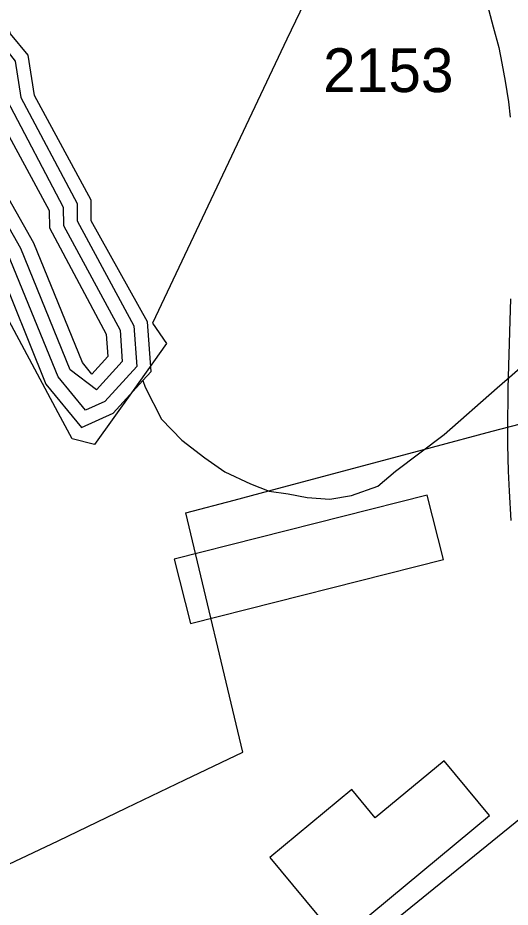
# Model space of a CAD drawing. Extents: x 2260773 to 2342389, y 552869 to 618546.
# Drawn here: x 2292385 to 2293789, y 595024 to 597561 of the extents above; entities that cross this region are included whole.
import ezdxf

# ---------------------------------------------------------------- set-up
doc = ezdxf.new("R2010")
doc.units = 0
for name, color, linetype in [('Exist Boundary Political City Limit New', 7, 'Continuous'), ('Exist Cultural Warehouse Building Footprint', 7, 'Continuous'), ('Exist Hydrographic Buffer Line', 7, 'Continuous'), ('Exist Hydrographic Creek Single Shore', 7, 'Continuous'), ('Exist Hydrographic Lake Shore', 7, 'Continuous'), ('Exist Railroad Mainline', 7, 'Continuous'), ('Exist Road Secondary Type 51 Attributed', 7, 'Continuous'), ('Exist Road Secondary Type 51 Number Label', 7, 'Continuous'), ('Map Preparation Boundary City Limit Buffer Line', 7, 'Continuous')]:
    doc.layers.add(name, color=color, linetype=linetype)

msp = doc.modelspace()

# ---------------------------------------------------------------- linework, layer by layer
at = {"layer": 'Exist Boundary Political City Limit New'}
for points in [[(2293449.8, 598119.4), (2293151.8, 597500), (2292769, 596689.6), (2292809.2, 596631.9)], [(2292809.2, 596631.9), (2292714, 596498.1), (2292603.8, 596343.5), (2292540.2, 596359.9), (2292500, 596433.8), (2291929.8, 597500)], [(2292147.5, 595046.1), (2292500, 595213.1), (2292694.8, 595306.7), (2292860.8, 595386.5), (2293026.5, 595466.3), (2292864.2, 596148.3), (2293002.2, 596185.2), (2293100.2, 596211.3), (2293567, 596335.9), (2293737.8, 596381.2), (2294057, 596464.6)]]:
    msp.add_lwpolyline(points, dxfattribs=at)
at = {"layer": 'Exist Cultural Warehouse Building Footprint'}
for p, q in [((2293552, 596199), (2292830.5, 596016.5)), ((2293598.4, 596015.8), (2293552, 596199)), ((2292830.5, 596016.5), (2292876.9, 595833.3)), ((2292876.9, 595833.3), (2293598.4, 596015.8)), ((2293600.3, 595441.6), (2293403.9, 595278.6)), ((2293729.9, 595285.4), (2293600.3, 595441.6)), ((2293336.8, 595359.4), (2293103.1, 595165.5)), ((2293403.9, 595278.6), (2293336.8, 595359.4)), ((2293299.8, 594928.5), (2293729.9, 595285.4)), ((2293103.1, 595165.5), (2293299.8, 594928.5))]:
    msp.add_line(p, q, dxfattribs=at)
at = {"layer": 'Exist Hydrographic Buffer Line'}
for points in [[(2292577.4, 596441.3), (2292499.5, 596536.3), (2292356.8, 596887.9), (2292062.3, 597406.7), (2292047.2, 597522.6), (2292147.9, 597764.2), (2292213.1, 597787.9), (2292325.8, 597502.3), (2292377.1, 597437.4), (2292393.3, 597333.3), (2292553.9, 597031), (2292553.9, 596982.1), (2292715.6, 596681.8), (2292723.8, 596566.4), (2292632.8, 596466.2), (2292577.4, 596441.3)], [(2292608.8, 596499.3), (2292534.4, 596557), (2292393.9, 596903), (2292101.1, 597419.7), (2292088.2, 597516.8), (2292146.4, 597719.6), (2292287.9, 597490), (2292339.4, 597420.1), (2292353.9, 597327.1), (2292513.9, 597021), (2292515.1, 596968.2), (2292676.3, 596670.1), (2292682.6, 596580.6), (2292608.8, 596499.3)], [(2292596.1, 596544.7), (2292569, 596577.7), (2292431, 596917.9), (2292139.6, 597432.7), (2292129.4, 597510.9), (2292152.8, 597676.6), (2292249.8, 597477.6), (2292271.9, 597437.6), (2292301.6, 597402.8), (2292314.4, 597321), (2292327.3, 597282.5), (2292473.9, 597010.8), (2292475.5, 596961.3), (2292637.1, 596658.4), (2292641.6, 596594.9), (2292596.1, 596544.7)]]:
    msp.add_lwpolyline(points, dxfattribs=at)
at = {"layer": 'Exist Hydrographic Creek Single Shore'}
msp.add_lwpolyline([(2292741.7, 596526.6), (2292747.8, 596507), (2292794.6, 596416.1), (2292852.6, 596355.7), (2292918, 596305.7), (2292975.4, 596265.3), (2293048.6, 596231.4), (2293101.1, 596210.9), (2293155.7, 596202.5), (2293209.8, 596192.1), (2293274.2, 596188.1), (2293335.9, 596198), (2293411.2, 596224.3), (2293461.8, 596267.8), (2293600.9, 596372.2), (2293751.2, 596505), (2293844.9, 596586)], dxfattribs=at)
at = {"layer": 'Exist Hydrographic Lake Shore'}
for points in [[(2292741.7, 596526.6), (2292764.9, 596552.3), (2292754.8, 596693.5), (2292593.8, 596982.1), (2292593.8, 597041.1), (2292432.9, 597339.5), (2292414.8, 597454.7), (2292363.8, 597514.7), (2292277.9, 597778.9), (2292219.8, 597802.9), (2292173.7, 597794.8)], [(2292173.7, 597794.8), (2292119.8, 597785.4), (2292006, 597528.6), (2292023.8, 597393.7), (2292319.9, 596872.8), (2292464.9, 596515.7), (2292566, 596392.3), (2292656.8, 596433.1), (2292741.7, 596526.6)]]:
    msp.add_lwpolyline(points, dxfattribs=at)
at = {"layer": 'Exist Railroad Mainline'}
msp.add_lwpolyline([(2294004.5, 595428), (2293934.2, 595371), (2293162.7, 594743.9), (2293013.8, 594628.6), (2292958.3, 594592.2), (2292880.5, 594553.3), (2292785, 594514.5), (2292693.3, 594491.6), (2292643.5, 594487.2), (2292601.3, 594488.8), (2292551.4, 594494.3), (2292489.2, 594509.7), (2292417, 594539), (2292344.7, 594574.2), (2292286.5, 594609.8), (2292191.8, 594668.5), (2292188, 594670.8)], dxfattribs=at)
at = {"layer": 'Exist Road Secondary Type 51 Attributed'}
for points in [[(2293711.8, 597644), (2293740.7, 597535.5), (2293756.4, 597476.6), (2293764.8, 597431.3), (2293774.5, 597380.4), (2293784.3, 597321), (2293788.9, 597277.2)], [(2293789.6, 596759), (2293787.8, 596696.6), (2293782.5, 596504.6), (2293782, 596460.5), (2293780.9, 596426), (2293781.5, 596342.2), (2293783.2, 596267.7), (2293785.8, 596210.4), (2293790.2, 596126.9)]]:
    msp.add_lwpolyline(points, dxfattribs=at)
at = {"layer": 'Map Preparation Boundary City Limit Buffer Line'}
for points in [[(2293449.8, 598119.4), (2293151.8, 597500), (2292769, 596689.6), (2292809.2, 596631.9)], [(2292809.2, 596631.9), (2292714, 596498.1), (2292603.8, 596343.5), (2292540.2, 596359.9), (2292500, 596433.8), (2291929.8, 597500)], [(2292147.5, 595046.1), (2292500, 595213.1), (2292694.8, 595306.7), (2292860.8, 595386.5), (2293026.5, 595466.3), (2292864.2, 596148.3), (2293002.2, 596185.2), (2293100.2, 596211.3), (2293567, 596335.9), (2293737.8, 596381.2), (2294057, 596464.6)]]:
    msp.add_lwpolyline(points, dxfattribs=at)

# ---------------------------------------------------------------- texts
at = {"layer": 'Exist Road Secondary Type 51 Number Label'}
msp.add_text('2153', height=125, dxfattribs=at).set_placement((2293255.4, 597348.9))

doc.saveas('drawing.dxf')
